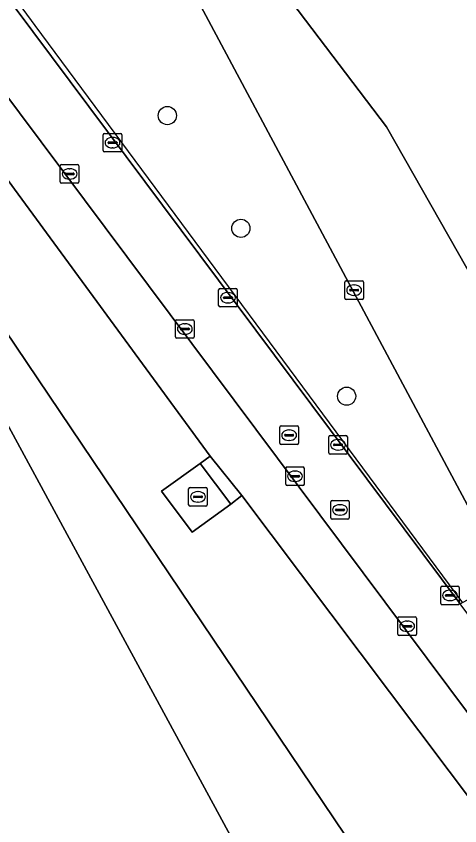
# Model space of a CAD drawing. Extents: x 161477 to 163040, y 383680 to 384871.
# Drawn here: x 162912.82 to 162936.65, y 384057.69 to 384101.19 of the extents above; entities that cross this region are included whole.
import ezdxf

# ---------------------------------------------------------------- set-up
doc = ezdxf.new("R2010")
doc.units = 0
for name, color, linetype in [('IMGEO_Berm_groen', 7, 'Continuous'), ('IMGEO_Boom', 7, 'Continuous'), ('IMGEO_Damwand', 7, 'Continuous'), ('IMGEO_Erf', 7, 'Continuous'), ('IMGEO_Fietspad_gesloten', 7, 'Continuous'), ('IMGEO_Gemengd_bos', 7, 'Continuous'), ('IMGEO_Kolk', 7, 'Continuous'), ('IMGEO_Rijbaan_lokaal_gesloten', 7, 'Continuous'), ('IMGEO_Rijbaan_regionaal_gesloten', 7, 'Continuous'), ('IMGEO_Rioolput', 7, 'Continuous'), ('IMGEO_Verkeerseiland_open', 7, 'Continuous'), ('IMGEO_Voetpad_open', 7, 'Continuous')]:
    doc.layers.add(name, color=color, linetype=linetype)

msp = doc.modelspace()

# ---------------------------------------------------------------- linework, layer by layer
at = {"layer": 'IMGEO_Berm_groen'}
for points in [[(162852.254, 384152.905), (162859.064, 384148.322), (162861.519, 384146.513), (162867.609, 384141.183), (162873.086, 384135.255), (162876.02, 384131.389), (162904.482, 384092.204), (162906.049, 384090.74), (162911.015, 384086.099), (162945.826, 384034.431), (162947.978, 384036.222), (162951.942, 384039.522), (162924.943, 384075.44), (162924.348, 384074.968), (162922.275, 384073.476), (162920.619, 384075.677), (162922.703, 384077.166), (162923.238, 384077.552), (162911.778, 384093.171)], [(162877.908, 384147.651), (162879.249, 384146.276), (162881.766, 384143.154), (162936.676, 384069.611), (162939.169, 384071.004), (162937.626, 384073.878), (162920.788, 384105.411), (162913.085, 384119.757), (162909.809, 384125.408)]]:
    msp.add_lwpolyline(points, dxfattribs=at)
at = {"layer": 'IMGEO_Boom'}
for centre in [(162920.938, 384095.852), (162924.89, 384089.796), (162930.568, 384080.772)]:
    msp.add_circle(centre, 0.489, dxfattribs=at)
at = {"layer": 'IMGEO_Damwand'}
for points in [[(162912.498, 384102.495), (162913.174, 384101.565), (162913.813, 384100.685)], [(162913.813, 384100.685), (162936.79, 384069.675)]]:
    msp.add_lwpolyline(points, dxfattribs=at)
at = {"layer": 'IMGEO_Erf'}
msp.add_lwpolyline([(162936.561, 384034.585), (162909.18, 384085.077)], dxfattribs=at)
msp.add_lwpolyline([(162922.703, 384077.166), (162920.619, 384075.677), (162922.275, 384073.476), (162924.348, 384074.968)], close=True, dxfattribs=at)
at = {"layer": 'IMGEO_Fietspad_gesloten'}
for points in [[(162944.125, 384059.667), (162936.676, 384069.611), (162881.766, 384143.154)], [(162878.377, 384142.332), (162937.22, 384063.568), (162954.425, 384040.799), (162955.323, 384041.308), (162944.986, 384060.17)]]:
    msp.add_lwpolyline(points, dxfattribs=at)
at = {"layer": 'IMGEO_Gemengd_bos'}
msp.add_lwpolyline([(162905.431, 384082.989), (162909.18, 384085.077), (162936.561, 384034.585), (162937.72, 384032.436), (162931.627, 384030.835), (162931.551, 384029.587), (162948.635, 384028.553), (162956.624, 384021.85), (162956.782, 384021.718), (162961.263, 384021.38), (162962.542, 384021.284), (162963.484, 384021.213), (162957.348, 384032.518), (162951.9, 384039.002), (162948.267, 384036.011), (162947.978, 384036.222), (162945.826, 384034.431), (162911.015, 384086.099)], dxfattribs=at)
at = {"layer": 'IMGEO_Kolk'}
for p, q in [((162917.492, 384093.971), (162917.492, 384094.823)), ((162917.567, 384094.897), (162918.419, 384094.897)), ((162918.493, 384094.823), (162918.493, 384093.971)), ((162917.751, 384094.391), (162917.751, 384094.403)), ((162918.189, 384094.354), (162917.791, 384094.354)), ((162917.794, 384094.44), (162918.192, 384094.44)), ((162917.98, 384094.677), (162918.005, 384094.677)), ((162918.235, 384094.403), (162918.235, 384094.391)), ((162918.419, 384093.897), (162917.567, 384093.897)), ((162918.003, 384094.117), (162917.978, 384094.117)), ((162915.185, 384092.292), (162915.185, 384093.144)), ((162915.26, 384093.218), (162916.112, 384093.218)), ((162916.186, 384093.144), (162916.186, 384092.292)), ((162915.444, 384092.712), (162915.444, 384092.724)), ((162915.882, 384092.675), (162915.484, 384092.675)), ((162915.487, 384092.761), (162915.885, 384092.761)), ((162915.673, 384092.998), (162915.698, 384092.998)), ((162915.928, 384092.724), (162915.928, 384092.712)), ((162916.112, 384092.218), (162915.26, 384092.218)), ((162915.696, 384092.438), (162915.671, 384092.438)), ((162930.548, 384086.971), (162931.4, 384086.971)), ((162923.694, 384085.641), (162923.694, 384086.493)), ((162923.769, 384086.567), (162924.621, 384086.567)), ((162924.695, 384086.493), (162924.695, 384085.641)), ((162930.473, 384086.045), (162930.473, 384086.897)), ((162930.775, 384086.514), (162931.173, 384086.514)), ((162930.961, 384086.751), (162930.986, 384086.751)), ((162931.474, 384086.897), (162931.474, 384086.045)), ((162923.953, 384086.061), (162923.953, 384086.073)), ((162923.996, 384086.11), (162924.394, 384086.11)), ((162924.182, 384086.347), (162924.207, 384086.347)), ((162924.437, 384086.073), (162924.437, 384086.061)), ((162930.732, 384086.465), (162930.732, 384086.477)), ((162931.17, 384086.428), (162930.772, 384086.428)), ((162930.984, 384086.191), (162930.959, 384086.191)), ((162931.216, 384086.477), (162931.216, 384086.465)), ((162924.391, 384086.024), (162923.993, 384086.024)), ((162924.205, 384085.787), (162924.18, 384085.787)), ((162931.4, 384085.971), (162930.548, 384085.971)), ((162924.621, 384085.567), (162923.769, 384085.567)), ((162921.379, 384083.958), (162921.379, 384084.81)), ((162921.454, 384084.884), (162922.306, 384084.884)), ((162922.38, 384084.81), (162922.38, 384083.958)), ((162921.638, 384084.378), (162921.638, 384084.39)), ((162922.076, 384084.341), (162921.678, 384084.341)), ((162921.681, 384084.427), (162922.079, 384084.427)), ((162921.867, 384084.664), (162921.892, 384084.664)), ((162922.122, 384084.39), (162922.122, 384084.378)), ((162922.306, 384083.884), (162921.454, 384083.884)), ((162921.89, 384084.104), (162921.865, 384084.104)), ((162929.683, 384078.66), (162930.535, 384078.66)), ((162929.608, 384077.734), (162929.608, 384078.586)), ((162930.096, 384078.44), (162930.121, 384078.44)), ((162930.609, 384078.586), (162930.609, 384077.734)), ((162929.867, 384078.154), (162929.867, 384078.166)), ((162930.305, 384078.117), (162929.907, 384078.117)), ((162929.91, 384078.203), (162930.308, 384078.203)), ((162930.119, 384077.88), (162930.094, 384077.88)), ((162930.351, 384078.166), (162930.351, 384078.154)), ((162930.535, 384077.66), (162929.683, 384077.66)), ((162927.372, 384076.971), (162928.224, 384076.971)), ((162927.297, 384076.045), (162927.297, 384076.897)), ((162927.556, 384076.465), (162927.556, 384076.477)), ((162927.599, 384076.514), (162927.997, 384076.514)), ((162927.785, 384076.751), (162927.81, 384076.751)), ((162928.04, 384076.477), (162928.04, 384076.465)), ((162928.298, 384076.897), (162928.298, 384076.045)), ((162927.994, 384076.428), (162927.596, 384076.428)), ((162927.808, 384076.191), (162927.783, 384076.191)), ((162928.224, 384075.971), (162927.372, 384075.971)), ((162935.623, 384069.644), (162935.623, 384070.496)), ((162935.698, 384070.57), (162936.55, 384070.57)), ((162936.624, 384070.496), (162936.624, 384069.644)), ((162935.882, 384070.064), (162935.882, 384070.076)), ((162936.32, 384070.027), (162935.922, 384070.027)), ((162935.925, 384070.113), (162936.323, 384070.113)), ((162936.111, 384070.35), (162936.136, 384070.35)), ((162936.366, 384070.076), (162936.366, 384070.064)), ((162936.55, 384069.57), (162935.698, 384069.57)), ((162936.134, 384069.79), (162936.109, 384069.79)), ((162933.322, 384067.987), (162933.322, 384068.839)), ((162933.397, 384068.913), (162934.249, 384068.913)), ((162933.81, 384068.693), (162933.835, 384068.693)), ((162934.323, 384068.839), (162934.323, 384067.987)), ((162933.581, 384068.407), (162933.581, 384068.419)), ((162934.019, 384068.37), (162933.621, 384068.37)), ((162933.624, 384068.456), (162934.022, 384068.456)), ((162934.065, 384068.419), (162934.065, 384068.407)), ((162934.249, 384067.913), (162933.397, 384067.913)), ((162933.833, 384068.133), (162933.808, 384068.133))]:
    msp.add_line(p, q, dxfattribs=at)
for points in [[(162917.492, 384093.971), (162917.492, 384094.823)], [(162917.567, 384094.897), (162918.419, 384094.897)], [(162918.493, 384094.823), (162918.493, 384093.971)], [(162918.419, 384093.897), (162917.567, 384093.897)], [(162915.185, 384092.292), (162915.185, 384093.144)], [(162915.26, 384093.218), (162916.112, 384093.218)], [(162916.186, 384093.144), (162916.186, 384092.292)], [(162916.112, 384092.218), (162915.26, 384092.218)], [(162930.548, 384086.971), (162931.4, 384086.971)], [(162923.694, 384085.641), (162923.694, 384086.493)], [(162923.769, 384086.567), (162924.621, 384086.567)], [(162924.695, 384086.493), (162924.695, 384085.641)], [(162930.473, 384086.045), (162930.473, 384086.897)], [(162931.474, 384086.897), (162931.474, 384086.045)], [(162931.4, 384085.971), (162930.548, 384085.971)], [(162924.621, 384085.567), (162923.769, 384085.567)], [(162921.379, 384083.958), (162921.379, 384084.81)], [(162921.454, 384084.884), (162922.306, 384084.884)], [(162922.38, 384084.81), (162922.38, 384083.958)], [(162922.306, 384083.884), (162921.454, 384083.884)], [(162929.683, 384078.66), (162930.535, 384078.66)], [(162929.608, 384077.734), (162929.608, 384078.586)], [(162930.609, 384078.586), (162930.609, 384077.734)], [(162930.535, 384077.66), (162929.683, 384077.66)], [(162927.372, 384076.971), (162928.224, 384076.971)], [(162927.297, 384076.045), (162927.297, 384076.897)], [(162928.298, 384076.897), (162928.298, 384076.045)], [(162928.224, 384075.971), (162927.372, 384075.971)], [(162935.623, 384069.644), (162935.623, 384070.496)], [(162935.698, 384070.57), (162936.55, 384070.57)], [(162936.624, 384070.496), (162936.624, 384069.644)], [(162936.55, 384069.57), (162935.698, 384069.57)], [(162933.322, 384067.987), (162933.322, 384068.839)], [(162933.397, 384068.913), (162934.249, 384068.913)], [(162934.323, 384068.839), (162934.323, 384067.987)], [(162934.249, 384067.913), (162933.397, 384067.913)]]:
    msp.add_lwpolyline(points, dxfattribs=at)
for centre, radius, start, end in [((162917.569, 384094.821), 0.0765, 91.552, 178.448), ((162917.569, 384094.821), 0.0765, 91.552, 178.448), ((162918.417, 384094.821), 0.0765, 1.552, 88.448), ((162918.417, 384094.821), 0.0765, 1.552, 88.448), ((162917.791, 384094.4), 0.0403, 85.8775, 175.7526), ((162917.788, 384094.39), 0.0366, 178.938, 274.7102), ((162918.192, 384094.397), 0.043, 264.8664, 352.4533), ((162918.196, 384094.402), 0.0386, 1.7309, 96.639), ((162917.569, 384093.973), 0.0765, 181.552, 268.448), ((162917.569, 384093.973), 0.0765, 181.552, 268.448), ((162918.417, 384093.973), 0.0765, 271.552, 358.448), ((162918.417, 384093.973), 0.0765, 271.552, 358.448), ((162915.262, 384093.142), 0.0765, 91.552, 178.448), ((162915.262, 384093.142), 0.0765, 91.552, 178.448), ((162916.11, 384093.142), 0.0765, 1.552, 88.448), ((162916.11, 384093.142), 0.0765, 1.552, 88.448), ((162915.484, 384092.721), 0.0403, 85.8775, 175.7526), ((162915.481, 384092.711), 0.0366, 178.938, 274.7102), ((162915.885, 384092.718), 0.043, 264.8664, 352.4533), ((162915.889, 384092.723), 0.0386, 1.7309, 96.639), ((162915.262, 384092.294), 0.0765, 181.552, 268.448), ((162915.262, 384092.294), 0.0765, 181.552, 268.448), ((162916.11, 384092.294), 0.0765, 271.552, 358.448), ((162916.11, 384092.294), 0.0765, 271.552, 358.448), ((162930.55, 384086.895), 0.0765, 91.552, 178.448), ((162930.55, 384086.895), 0.0765, 91.552, 178.448), ((162931.398, 384086.895), 0.0765, 1.552, 88.448), ((162931.398, 384086.895), 0.0765, 1.552, 88.448), ((162923.771, 384086.491), 0.0765, 91.552, 178.448), ((162923.771, 384086.491), 0.0765, 91.552, 178.448), ((162924.619, 384086.491), 0.0765, 1.552, 88.448), ((162924.619, 384086.491), 0.0765, 1.552, 88.448), ((162930.772, 384086.474), 0.0403, 85.8775, 175.7526), ((162931.177, 384086.476), 0.0386, 1.7309, 96.639), ((162923.993, 384086.07), 0.0403, 85.8775, 175.7526), ((162923.99, 384086.06), 0.0366, 178.938, 274.7102), ((162924.394, 384086.067), 0.043, 264.8664, 352.4533), ((162924.398, 384086.072), 0.0386, 1.7309, 96.639), ((162930.55, 384086.047), 0.0765, 181.552, 268.448), ((162930.55, 384086.047), 0.0765, 181.552, 268.448), ((162930.769, 384086.464), 0.0366, 178.938, 274.7102), ((162931.173, 384086.471), 0.043, 264.8664, 352.4533), ((162931.398, 384086.047), 0.0765, 271.552, 358.448), ((162931.398, 384086.047), 0.0765, 271.552, 358.448), ((162923.771, 384085.643), 0.0765, 181.552, 268.448), ((162923.771, 384085.643), 0.0765, 181.552, 268.448), ((162924.619, 384085.643), 0.0765, 271.552, 358.448), ((162924.619, 384085.643), 0.0765, 271.552, 358.448), ((162921.456, 384084.808), 0.0765, 91.552, 178.448), ((162921.456, 384084.808), 0.0765, 91.552, 178.448), ((162922.304, 384084.808), 0.0765, 1.552, 88.448), ((162922.304, 384084.808), 0.0765, 1.552, 88.448), ((162921.678, 384084.387), 0.0403, 85.8775, 175.7526), ((162921.675, 384084.377), 0.0366, 178.938, 274.7102), ((162922.079, 384084.384), 0.043, 264.8664, 352.4533), ((162922.083, 384084.389), 0.0386, 1.7309, 96.639), ((162921.456, 384083.96), 0.0765, 181.552, 268.448), ((162921.456, 384083.96), 0.0765, 181.552, 268.448), ((162922.304, 384083.96), 0.0765, 271.552, 358.448), ((162922.304, 384083.96), 0.0765, 271.552, 358.448), ((162929.685, 384078.584), 0.0765, 91.552, 178.448), ((162929.685, 384078.584), 0.0765, 91.552, 178.448), ((162930.533, 384078.584), 0.0765, 1.552, 88.448), ((162930.533, 384078.584), 0.0765, 1.552, 88.448), ((162929.907, 384078.163), 0.0403, 85.8775, 175.7526), ((162929.904, 384078.153), 0.0366, 178.938, 274.7102), ((162930.308, 384078.16), 0.043, 264.8664, 352.4533), ((162930.312, 384078.165), 0.0386, 1.7309, 96.639), ((162929.685, 384077.736), 0.0765, 181.552, 268.448), ((162929.685, 384077.736), 0.0765, 181.552, 268.448), ((162930.533, 384077.736), 0.0765, 271.552, 358.448), ((162930.533, 384077.736), 0.0765, 271.552, 358.448), ((162927.374, 384076.895), 0.0765, 91.552, 178.448), ((162927.374, 384076.895), 0.0765, 91.552, 178.448), ((162928.222, 384076.895), 0.0765, 1.552, 88.448), ((162928.222, 384076.895), 0.0765, 1.552, 88.448), ((162927.596, 384076.474), 0.0403, 85.8775, 175.7526), ((162928.001, 384076.476), 0.0386, 1.7309, 96.639), ((162927.374, 384076.047), 0.0765, 181.552, 268.448), ((162927.374, 384076.047), 0.0765, 181.552, 268.448), ((162927.593, 384076.464), 0.0366, 178.938, 274.7102), ((162927.997, 384076.471), 0.043, 264.8664, 352.4533), ((162928.222, 384076.047), 0.0765, 271.552, 358.448), ((162928.222, 384076.047), 0.0765, 271.552, 358.448), ((162935.7, 384070.494), 0.0765, 91.552, 178.448), ((162935.7, 384070.494), 0.0765, 91.552, 178.448), ((162936.548, 384070.494), 0.0765, 1.552, 88.448), ((162936.548, 384070.494), 0.0765, 1.552, 88.448), ((162935.922, 384070.073), 0.0403, 85.8775, 175.7526), ((162935.919, 384070.063), 0.0366, 178.938, 274.7102), ((162936.323, 384070.07), 0.043, 264.8664, 352.4533), ((162936.327, 384070.075), 0.0386, 1.7309, 96.639), ((162935.7, 384069.646), 0.0765, 181.552, 268.448), ((162935.7, 384069.646), 0.0765, 181.552, 268.448), ((162936.548, 384069.646), 0.0765, 271.552, 358.448), ((162936.548, 384069.646), 0.0765, 271.552, 358.448), ((162933.399, 384068.837), 0.0765, 91.552, 178.448), ((162933.399, 384068.837), 0.0765, 91.552, 178.448), ((162934.247, 384068.837), 0.0765, 1.552, 88.448), ((162934.247, 384068.837), 0.0765, 1.552, 88.448), ((162933.621, 384068.416), 0.0403, 85.8775, 175.7526), ((162933.618, 384068.406), 0.0366, 178.938, 274.7102), ((162934.022, 384068.413), 0.043, 264.8664, 352.4533), ((162934.026, 384068.418), 0.0386, 1.7309, 96.639), ((162933.399, 384067.989), 0.0765, 181.552, 268.448), ((162933.399, 384067.989), 0.0765, 181.552, 268.448), ((162934.247, 384067.989), 0.0765, 271.552, 358.448), ((162934.247, 384067.989), 0.0765, 271.552, 358.448)]:
    msp.add_arc(centre, radius, start, end, dxfattribs=at)
for centre, major_axis, ratio, start_param, end_param in [((162917.979, 384094.397), (-0.387, 0.002), 0.722429, 4.712389, 7.853982), ((162918.004, 384094.397), (-0.39, 0.002), 0.717154, 1.570796, 4.712389), ((162915.672, 384092.718), (-0.387, 0.002), 0.722429, 4.712389, 7.853982), ((162915.697, 384092.718), (-0.39, 0.002), 0.717154, 1.570796, 4.712389), ((162930.96, 384086.471), (-0.387, 0.002), 0.722429, 4.712389, 7.853982), ((162930.985, 384086.471), (-0.39, 0.002), 0.717154, 1.570796, 4.712389), ((162924.181, 384086.067), (-0.387, 0.002), 0.722429, 4.712389, 7.853982), ((162924.206, 384086.067), (-0.39, 0.002), 0.717154, 1.570796, 4.712389), ((162921.866, 384084.384), (-0.387, 0.002), 0.722429, 4.712389, 7.853982), ((162921.891, 384084.384), (-0.39, 0.002), 0.717154, 1.570796, 4.712389), ((162930.095, 384078.16), (-0.387, 0.002), 0.722429, 4.712389, 7.853982), ((162930.12, 384078.16), (-0.39, 0.002), 0.717154, 1.570796, 4.712389), ((162927.784, 384076.471), (-0.387, 0.002), 0.722429, 4.712389, 7.853982), ((162927.809, 384076.471), (-0.39, 0.002), 0.717154, 1.570796, 4.712389), ((162936.11, 384070.07), (-0.387, 0.002), 0.722429, 4.712389, 7.853982), ((162936.135, 384070.07), (-0.39, 0.002), 0.717154, 1.570796, 4.712389), ((162933.809, 384068.413), (-0.387, 0.002), 0.722429, 4.712389, 7.853982), ((162933.834, 384068.413), (-0.39, 0.002), 0.717154, 1.570796, 4.712389)]:
    msp.add_ellipse(centre, major_axis=major_axis, ratio=ratio, start_param=start_param, end_param=end_param, dxfattribs=at)
at = {"layer": 'IMGEO_Rijbaan_lokaal_gesloten'}
msp.add_lwpolyline([(162944.7, 384074.163), (162932.721, 384095.239), (162909.809, 384125.408), (162913.085, 384119.757), (162920.788, 384105.411), (162937.626, 384073.878), (162939.169, 384071.004), (162941.442, 384066.786), (162944.986, 384060.17), (162955.323, 384041.308), (162957.398, 384042.431), (162969.101, 384020.75), (162973.137, 384020.416), (162966.222, 384033.254), (162960.898, 384043.133), (162960.653, 384043.587), (162960.411, 384044.037), (162944.528, 384073.502)], dxfattribs=at)
at = {"layer": 'IMGEO_Rijbaan_regionaal_gesloten'}
msp.add_lwpolyline([(162909.809, 384125.408), (162932.721, 384095.239), (162944.7, 384074.163)], dxfattribs=at)
msp.add_arc((163256.7, 384324.721), 387.337, 211.4334, 215.24625, dxfattribs=at)
at = {"layer": 'IMGEO_Rioolput'}
for p, q in [((162926.982, 384078.252), (162926.982, 384079.104)), ((162927.057, 384079.178), (162927.909, 384079.178)), ((162927.983, 384079.104), (162927.983, 384078.252)), ((162927.241, 384078.672), (162927.241, 384078.684)), ((162927.284, 384078.721), (162927.682, 384078.721)), ((162927.47, 384078.958), (162927.495, 384078.958)), ((162927.725, 384078.684), (162927.725, 384078.672)), ((162927.679, 384078.635), (162927.281, 384078.635)), ((162927.493, 384078.398), (162927.468, 384078.398)), ((162927.909, 384078.178), (162927.057, 384078.178)), ((162922.081, 384074.939), (162922.081, 384075.791)), ((162922.156, 384075.865), (162923.008, 384075.865)), ((162922.569, 384075.645), (162922.594, 384075.645)), ((162923.082, 384075.791), (162923.082, 384074.939)), ((162922.34, 384075.359), (162922.34, 384075.371)), ((162922.778, 384075.322), (162922.38, 384075.322)), ((162922.383, 384075.408), (162922.781, 384075.408)), ((162922.824, 384075.371), (162922.824, 384075.359)), ((162923.008, 384074.865), (162922.156, 384074.865)), ((162922.592, 384075.085), (162922.567, 384075.085)), ((162929.714, 384074.239), (162929.714, 384075.091)), ((162929.789, 384075.165), (162930.641, 384075.165)), ((162930.202, 384074.945), (162930.227, 384074.945)), ((162930.715, 384075.091), (162930.715, 384074.239)), ((162929.973, 384074.659), (162929.973, 384074.671)), ((162930.411, 384074.622), (162930.013, 384074.622)), ((162930.016, 384074.708), (162930.414, 384074.708)), ((162930.225, 384074.385), (162930.2, 384074.385)), ((162930.457, 384074.671), (162930.457, 384074.659)), ((162930.641, 384074.165), (162929.789, 384074.165))]:
    msp.add_line(p, q, dxfattribs=at)
for points in [[(162926.982, 384078.252), (162926.982, 384079.104)], [(162927.057, 384079.178), (162927.909, 384079.178)], [(162927.983, 384079.104), (162927.983, 384078.252)], [(162927.909, 384078.178), (162927.057, 384078.178)], [(162922.081, 384074.939), (162922.081, 384075.791)], [(162922.156, 384075.865), (162923.008, 384075.865)], [(162923.082, 384075.791), (162923.082, 384074.939)], [(162923.008, 384074.865), (162922.156, 384074.865)], [(162929.714, 384074.239), (162929.714, 384075.091)], [(162929.789, 384075.165), (162930.641, 384075.165)], [(162930.715, 384075.091), (162930.715, 384074.239)], [(162930.641, 384074.165), (162929.789, 384074.165)]]:
    msp.add_lwpolyline(points, dxfattribs=at)
for centre, radius, start, end in [((162927.059, 384079.102), 0.0765, 91.552, 178.448), ((162927.059, 384079.102), 0.0765, 91.552, 178.448), ((162927.907, 384079.102), 0.0765, 1.552, 88.448), ((162927.907, 384079.102), 0.0765, 1.552, 88.448), ((162927.281, 384078.681), 0.0403, 85.8775, 175.7526), ((162927.278, 384078.671), 0.0366, 178.938, 274.7102), ((162927.682, 384078.678), 0.043, 264.8664, 352.4533), ((162927.686, 384078.683), 0.0386, 1.7309, 96.639), ((162927.059, 384078.254), 0.0765, 181.552, 268.448), ((162927.059, 384078.254), 0.0765, 181.552, 268.448), ((162927.907, 384078.254), 0.0765, 271.552, 358.448), ((162927.907, 384078.254), 0.0765, 271.552, 358.448), ((162922.158, 384075.789), 0.0765, 91.552, 178.448), ((162922.158, 384075.789), 0.0765, 91.552, 178.448), ((162923.006, 384075.789), 0.0765, 1.552, 88.448), ((162923.006, 384075.789), 0.0765, 1.552, 88.448), ((162922.38, 384075.368), 0.0403, 85.8775, 175.7526), ((162922.377, 384075.358), 0.0366, 178.938, 274.7102), ((162922.781, 384075.365), 0.043, 264.8664, 352.4533), ((162922.785, 384075.37), 0.0386, 1.7309, 96.639), ((162922.158, 384074.941), 0.0765, 181.552, 268.448), ((162922.158, 384074.941), 0.0765, 181.552, 268.448), ((162923.006, 384074.941), 0.0765, 271.552, 358.448), ((162923.006, 384074.941), 0.0765, 271.552, 358.448), ((162929.791, 384075.089), 0.0765, 91.552, 178.448), ((162929.791, 384075.089), 0.0765, 91.552, 178.448), ((162930.639, 384075.089), 0.0765, 1.552, 88.448), ((162930.639, 384075.089), 0.0765, 1.552, 88.448), ((162930.013, 384074.668), 0.0403, 85.8775, 175.7526), ((162930.01, 384074.658), 0.0366, 178.938, 274.7102), ((162930.414, 384074.665), 0.043, 264.8664, 352.4533), ((162930.418, 384074.67), 0.0386, 1.7309, 96.639), ((162929.791, 384074.241), 0.0765, 181.552, 268.448), ((162929.791, 384074.241), 0.0765, 181.552, 268.448), ((162930.639, 384074.241), 0.0765, 271.552, 358.448), ((162930.639, 384074.241), 0.0765, 271.552, 358.448)]:
    msp.add_arc(centre, radius, start, end, dxfattribs=at)
for centre, major_axis, ratio, start_param, end_param in [((162927.469, 384078.678), (-0.387, 0.002), 0.722429, 4.712389, 7.853982), ((162927.494, 384078.678), (-0.39, 0.002), 0.717154, 1.570796, 4.712389), ((162922.568, 384075.365), (-0.387, 0.002), 0.722429, 4.712389, 7.853982), ((162922.593, 384075.365), (-0.39, 0.002), 0.717154, 1.570796, 4.712389), ((162930.201, 384074.665), (-0.387, 0.002), 0.722429, 4.712389, 7.853982), ((162930.226, 384074.665), (-0.39, 0.002), 0.717154, 1.570796, 4.712389)]:
    msp.add_ellipse(centre, major_axis=major_axis, ratio=ratio, start_param=start_param, end_param=end_param, dxfattribs=at)
at = {"layer": 'IMGEO_Verkeerseiland_open'}
msp.add_arc((163256.7, 384324.721), 387.337, 211.4334, 215.24625, dxfattribs=at)
at = {"layer": 'IMGEO_Voetpad_open'}
for points in [[(162957.606, 384036.622), (162955.72, 384039.085), (162955.032, 384039.995), (162954.738, 384040.384), (162954.425, 384040.799), (162937.22, 384063.568), (162878.377, 384142.332)], [(162879.349, 384138.29), (162909.262, 384098.201), (162910.416, 384096.403), (162911.211, 384094.666), (162911.778, 384093.171), (162923.238, 384077.552), (162924.943, 384075.44), (162951.942, 384039.522), (162957.65, 384032.806), (162963.935, 384021.177), (162966.137, 384020.995), (162959.668, 384033.021)]]:
    msp.add_lwpolyline(points, dxfattribs=at)
msp.add_lwpolyline([(162923.238, 384077.552), (162922.703, 384077.166), (162924.348, 384074.968), (162924.943, 384075.44)], close=True, dxfattribs=at)

doc.saveas('drawing.dxf')
